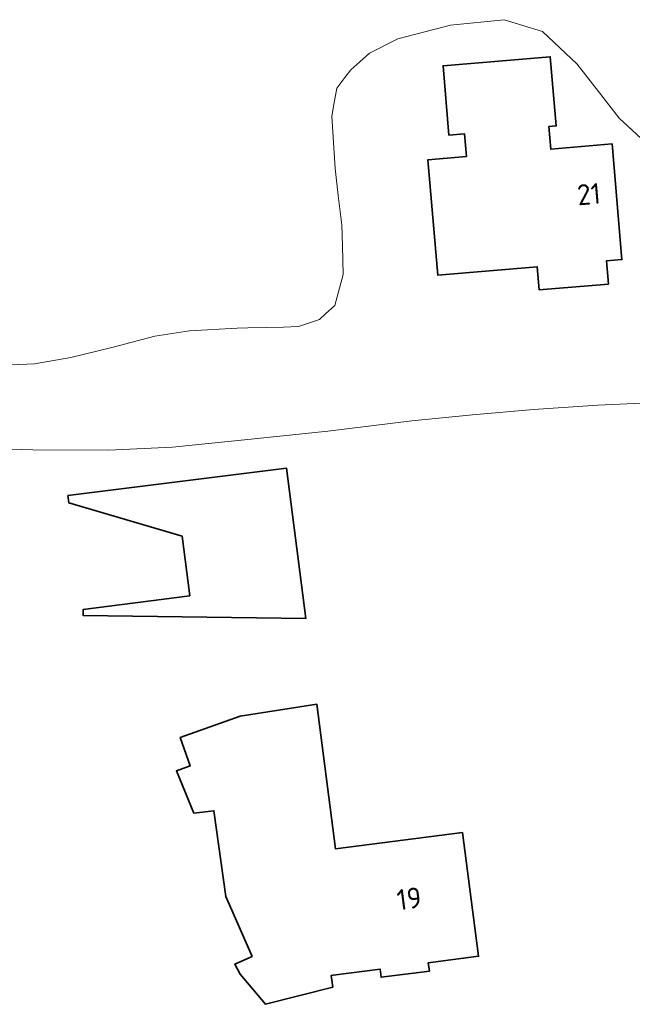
# Model space of a CAD drawing. Header units: metres. Extents: x 152391 to 157968, y 462336 to 467280.
# Tile 397 of 656: x 153678 to 153718, y 466270 to 466334. Entities that reach past the tile are written whole.
import ezdxf
from ezdxf.enums import TextEntityAlignment as Align

# ---------------------------------------------------------------- set-up
doc = ezdxf.new("R2010")
doc.units = ezdxf.units.M
doc.header["$LTSCALE"] = 0.75
for name, color, linetype, lineweight in [('B-WE-GR-HOUTWAL-GV', 251, 'Continuous', 13), ('B-WE-OG-BEBOUWING-GV', 6, 'Continuous', 35), ('B-WE-OG-BEBOUWING-T18', 1, 'Continuous', 18)]:
    doc.layers.add(name, color=color, linetype=linetype, lineweight=lineweight)
doc.styles.add('NLCS-ISO-M750-T18', font='NLCS-ISO.ttf', dxfattribs={"height": 1.35})

msp = doc.modelspace()

# ---------------------------------------------------------------- linework, layer by layer
at = {"layer": 'B-WE-GR-HOUTWAL-GV'}
for points in [[(153718.669, 466326.095), (153716.671, 466327.95), (153715.473, 466329.483), (153713.941, 466331.443), (153711.684, 466333.573), (153710.421, 466333.96), (153709.192, 466334.336), (153705.708, 466333.971), (153702.301, 466333.095), (153700.455, 466332.156), (153699.823, 466331.593), (153699.243, 466331.075), (153698.851, 466330.574), (153698.325, 466329.899), (153698.132, 466328.826), (153697.996, 466328.069), (153698.213, 466324.681), (153698.424, 466322.918), (153698.653, 466321.003), (153698.692, 466319.659), (153698.748, 466317.785), (153698.2, 466315.782), (153697.595, 466315.229), (153697.207, 466314.874), (153696.753, 466314.716), (153695.846, 466314.402), (153694.857, 466314.371), (153693.773, 466314.339), (153692.539, 466314.315), (153691.847, 466314.301), (153688.752, 466314.134), (153686.512, 466313.778), (153683.81, 466313.077), (153681.044, 466312.402), (153678.698, 466311.994), (153675.627, 466311.851)], [(153673.445, 466306.546), (153678.589, 466306.41), (153683.49, 466306.37), (153687.658, 466306.569), (153692.555, 466307.065), (153697.744, 466307.612), (153703.2, 466308.283), (153707.147, 466308.675), (153711.118, 466309.019), (153715.285, 466309.291), (153718.137, 466309.432)]]:
    msp.add_lwpolyline(points, dxfattribs=at)
msp.add_lwpolyline([(153712.1, 466327.396), (153712.225, 466325.927), (153716.213, 466326.265), (153716.85, 466318.752), (153715.847, 466318.667), (153715.974, 466317.165), (153711.484, 466316.784), (153711.356, 466318.295), (153704.888, 466317.746), (153704.252, 466325.245), (153706.747, 466325.457), (153706.622, 466326.925), (153705.613, 466326.839), (153705.231, 466331.343), (153712.199, 466331.934), (153712.581, 466327.437)], close=True, dxfattribs=at)
at = {"layer": 'B-WE-OG-BEBOUWING-GV'}
for points in [[(153712.1, 466327.396), (153712.581, 466327.437), (153712.199, 466331.934), (153705.231, 466331.343), (153705.613, 466326.839), (153706.622, 466326.925), (153706.747, 466325.457), (153704.252, 466325.245), (153704.888, 466317.746), (153711.356, 466318.295), (153711.484, 466316.784), (153715.974, 466317.165), (153715.847, 466318.667), (153716.85, 466318.752), (153716.213, 466326.265), (153712.225, 466325.927)], [(153688.784, 466296.917), (153681.855, 466296.036), (153681.85, 466295.644), (153696.322, 466295.446), (153695.065, 466305.199), (153680.857, 466303.433), (153680.916, 466302.958), (153688.275, 466300.792)], [(153706.502, 466281.555), (153698.251, 466280.484), (153697.041, 466289.873), (153692.054, 466289.1), (153688.156, 466287.708), (153688.812, 466285.871), (153687.914, 466285.551), (153689.05, 466282.794), (153690.347, 466282.964), (153691.115, 466277.384), (153692.829, 466273.498), (153691.699, 466272.988), (153692.041, 466272.348), (153693.698, 466270.389), (153698.068, 466271.499), (153697.969, 466272.268), (153698.092, 466272.285), (153701.137, 466272.679), (153701.206, 466272.143), (153704.342, 466272.55), (153704.273, 466273.085), (153707.544, 466273.509)]]:
    msp.add_lwpolyline(points, close=True, dxfattribs=at)

# ---------------------------------------------------------------- texts
at = {"layer": 'B-WE-OG-BEBOUWING-T18', "style": 'NLCS-ISO-M750-T18'}
for s, rotation, p in [('21', 4.8, (153714.707, 466323.008)), ('19', 7.5, (153703.031, 466277.254))]:
    msp.add_text(s, height=1.35, rotation=rotation, dxfattribs=at).set_placement(p, align=Align.MIDDLE)

doc.saveas('drawing.dxf')
